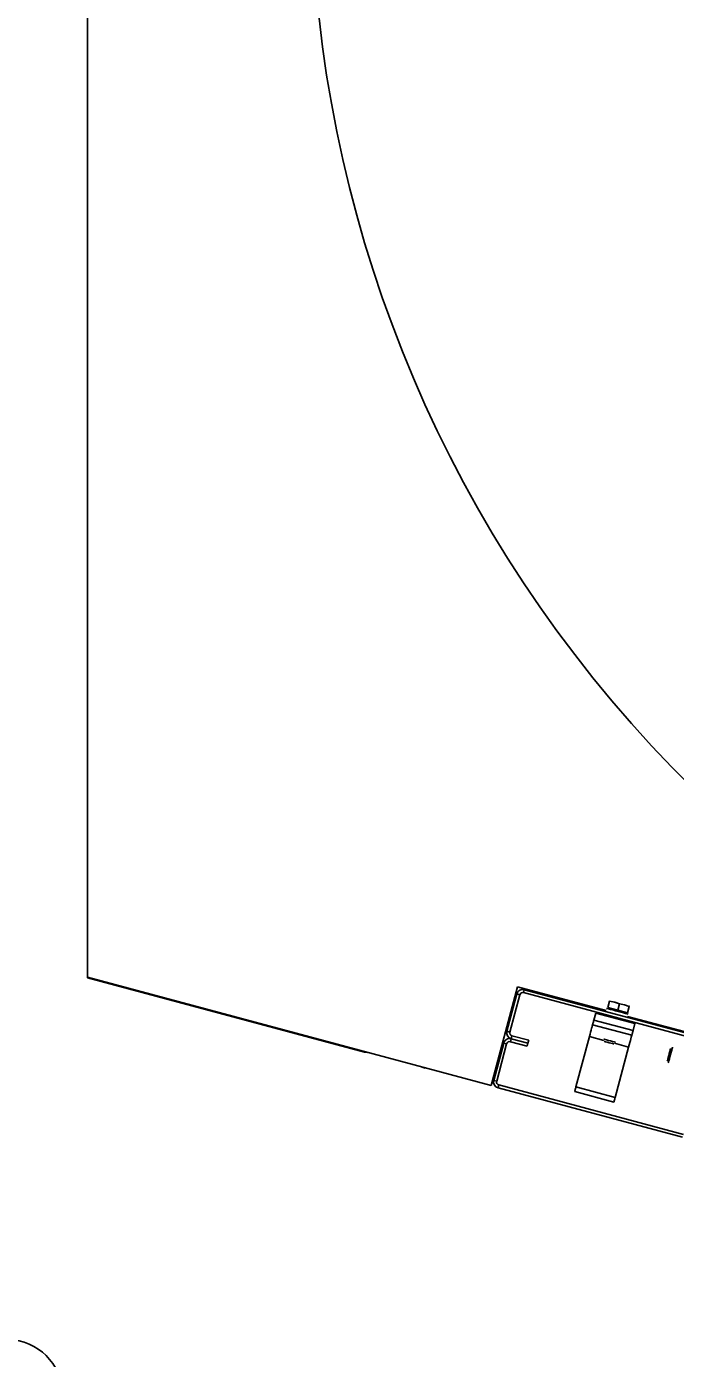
# Model space of a CAD drawing. Extents: x -264205 to -263659, y -1242401 to -1241986.
# Drawn here: x -263909.585 to -263909.282, y -1242123.417 to -1242122.794 of the extents above; entities that cross this region are included whole.
import ezdxf

# ---------------------------------------------------------------- set-up
doc = ezdxf.new("R2010")
doc.units = 0
doc.layers.add('SITUACIA_DSP_2D', color=7, linetype='Continuous')

msp = doc.modelspace()

# ---------------------------------------------------------------- linework, layer by layer
at = {"layer": 'SITUACIA_DSP_2D'}
for p, q in [((-263909.55658, -1242123.23853), (-263909.55658, -1242122.72437)), ((-263909.55658, -1242123.23853), (-263909.36791, -1242123.28908)), ((-263909.55658, -1242123.2388), (-263909.55658, -1242123.23853)), ((-263909.42719, -1242123.27347), (-263909.55658, -1242123.2388)), ((-263909.36791, -1242123.28908), (-263909.35557, -1242123.24302)), ((-263909.35557, -1242123.24302), (-263909.31421, -1242123.2541)), ((-263909.35278, -1242123.24571), (-263909.35241, -1242123.24433)), ((-263909.35241, -1242123.24433), (-263909.26615, -1242123.26744)), ((-263909.36057, -1242123.26378), (-263909.3559, -1242123.24634)), ((-263909.35919, -1242123.26415), (-263909.35452, -1242123.24671)), ((-263909.3559, -1242123.24634), (-263909.35452, -1242123.24671)), ((-263909.35278, -1242123.24571), (-263909.26652, -1242123.26882)), ((-263909.31335, -1242123.25273), (-263909.31256, -1242123.24978)), ((-263909.31256, -1242123.24978), (-263909.3125, -1242123.24956)), ((-263909.31017, -1242123.25017), (-263909.31256, -1242123.24978)), ((-263909.31256, -1242123.24978), (-263909.31024, -1242123.25016)), ((-263909.3125, -1242123.24956), (-263909.3125, -1242123.24958)), ((-263909.31024, -1242123.25016), (-263909.30797, -1242123.25101)), ((-263909.30797, -1242123.25101), (-263909.31017, -1242123.25017)), ((-263909.30876, -1242123.25396), (-263909.30797, -1242123.25101)), ((-263909.30558, -1242123.2514), (-263909.30797, -1242123.25101)), ((-263909.30797, -1242123.25101), (-263909.30565, -1242123.25139)), ((-263909.30565, -1242123.25139), (-263909.30338, -1242123.25224)), ((-263909.30338, -1242123.25224), (-263909.30558, -1242123.2514)), ((-263909.31904, -1242123.25524), (-263909.31993, -1242123.25854)), ((-263909.30069, -1242123.26015), (-263909.31904, -1242123.25524)), ((-263909.31392, -1242123.25307), (-263909.31393, -1242123.25306)), ((-263909.31366, -1242123.25314), (-263909.31392, -1242123.25307)), ((-263909.31307, -1242123.2533), (-263909.31366, -1242123.25314)), ((-263909.31335, -1242123.25273), (-263909.30876, -1242123.25396)), ((-263909.3122, -1242123.25353), (-263909.31307, -1242123.2533)), ((-263909.3111, -1242123.25382), (-263909.3122, -1242123.25353)), ((-263909.30985, -1242123.25416), (-263909.3111, -1242123.25382)), ((-263909.30854, -1242123.25451), (-263909.30985, -1242123.25416)), ((-263909.30876, -1242123.25396), (-263909.30417, -1242123.25519)), ((-263909.30725, -1242123.25486), (-263909.30854, -1242123.25451)), ((-263909.30607, -1242123.25517), (-263909.30725, -1242123.25486)), ((-263909.30508, -1242123.25544), (-263909.30607, -1242123.25517)), ((-263909.30435, -1242123.25563), (-263909.30508, -1242123.25544)), ((-263909.30393, -1242123.25574), (-263909.30435, -1242123.25563)), ((-263909.30417, -1242123.25519), (-263909.30338, -1242123.25224)), ((-263909.30411, -1242123.2568), (-263908.86916, -1242123.37335)), ((-263909.30384, -1242123.25577), (-263909.30393, -1242123.25574)), ((-263909.30338, -1242123.25224), (-263909.30332, -1242123.25201)), ((-263909.30332, -1242123.25201), (-263909.30333, -1242123.25203)), ((-263909.35919, -1242123.26415), (-263909.36057, -1242123.26378)), ((-263909.32143, -1242123.26414), (-263909.3217, -1242123.26517)), ((-263909.32117, -1242123.26319), (-263909.32143, -1242123.26414)), ((-263909.32095, -1242123.26236), (-263909.32117, -1242123.26319)), ((-263909.32077, -1242123.26167), (-263909.32095, -1242123.26236)), ((-263909.32063, -1242123.26116), (-263909.32077, -1242123.26167)), ((-263909.32055, -1242123.26085), (-263909.32063, -1242123.26116)), ((-263909.32052, -1242123.26074), (-263909.32055, -1242123.26085)), ((-263909.32052, -1242123.26074), (-263909.32051, -1242123.2607)), ((-263909.32052, -1242123.26074), (-263909.30216, -1242123.26566)), ((-263909.32051, -1242123.2607), (-263909.32047, -1242123.26057)), ((-263909.32047, -1242123.26057), (-263909.32042, -1242123.26037)), ((-263909.32042, -1242123.26037), (-263909.32034, -1242123.2601)), ((-263909.32034, -1242123.2601), (-263909.32025, -1242123.25976)), ((-263909.32025, -1242123.25976), (-263909.32015, -1242123.25938)), ((-263909.32015, -1242123.25938), (-263909.32004, -1242123.25897)), ((-263909.32004, -1242123.25897), (-263909.31993, -1242123.25854)), ((-263909.31993, -1242123.25854), (-263909.30157, -1242123.26346)), ((-263909.30169, -1242123.26389), (-263909.3018, -1242123.2643)), ((-263909.30157, -1242123.26346), (-263909.30169, -1242123.26389)), ((-263909.30069, -1242123.26015), (-263909.30157, -1242123.26346)), ((-263909.36672, -1242123.28672), (-263909.36204, -1242123.26929)), ((-263909.36534, -1242123.28709), (-263909.36067, -1242123.26965)), ((-263909.36204, -1242123.26929), (-263909.36067, -1242123.26965)), ((-263909.35892, -1242123.26865), (-263909.35855, -1242123.26727)), ((-263909.35892, -1242123.26865), (-263909.35112, -1242123.27074)), ((-263909.35855, -1242123.26727), (-263909.35818, -1242123.26589)), ((-263909.35075, -1242123.26936), (-263909.35855, -1242123.26727)), ((-263909.35855, -1242123.26727), (-263909.35075, -1242123.26936)), ((-263909.35038, -1242123.26798), (-263909.35818, -1242123.26589)), ((-263909.35112, -1242123.27074), (-263909.35075, -1242123.26936)), ((-263909.35075, -1242123.26936), (-263909.35038, -1242123.26798)), ((-263909.32199, -1242123.26625), (-263909.32829, -1242123.28974)), ((-263909.3217, -1242123.26517), (-263909.32199, -1242123.26625)), ((-263909.32199, -1242123.26625), (-263909.31517, -1242123.26808)), ((-263909.31515, -1242123.26745), (-263909.31532, -1242123.26741)), ((-263909.31467, -1242123.26758), (-263909.31515, -1242123.26745)), ((-263909.3149, -1242123.26854), (-263909.31507, -1242123.26849)), ((-263909.31441, -1242123.26867), (-263909.3149, -1242123.26854)), ((-263909.31394, -1242123.26777), (-263909.31467, -1242123.26758)), ((-263909.31368, -1242123.26887), (-263909.31441, -1242123.26867)), ((-263909.31304, -1242123.26802), (-263909.31394, -1242123.26777)), ((-263909.31282, -1242123.2691), (-263909.31368, -1242123.26887)), ((-263909.31208, -1242123.26827), (-263909.31304, -1242123.26802)), ((-263909.31196, -1242123.26933), (-263909.31282, -1242123.2691)), ((-263909.31119, -1242123.26851), (-263909.31208, -1242123.26827)), ((-263909.31122, -1242123.26953), (-263909.31196, -1242123.26933)), ((-263909.31073, -1242123.26966), (-263909.31122, -1242123.26953)), ((-263909.31045, -1242123.26871), (-263909.31119, -1242123.26851)), ((-263909.31056, -1242123.2697), (-263909.31073, -1242123.26966)), ((-263909.30998, -1242123.26884), (-263909.31045, -1242123.26871)), ((-263909.31027, -1242123.26939), (-263909.30364, -1242123.27117)), ((-263909.30981, -1242123.26888), (-263909.30998, -1242123.26884)), ((-263909.30364, -1242123.27117), (-263909.30335, -1242123.27009)), ((-263909.30335, -1242123.27009), (-263909.30307, -1242123.26906)), ((-263909.30307, -1242123.26906), (-263909.30282, -1242123.26811)), ((-263909.30282, -1242123.26811), (-263909.3026, -1242123.26727)), ((-263909.3026, -1242123.26727), (-263909.30241, -1242123.26659)), ((-263909.30241, -1242123.26659), (-263909.30228, -1242123.26608)), ((-263909.30228, -1242123.26608), (-263909.30219, -1242123.26577)), ((-263909.30219, -1242123.26577), (-263909.30216, -1242123.26566)), ((-263909.30215, -1242123.26562), (-263909.30216, -1242123.26566)), ((-263909.30212, -1242123.26549), (-263909.30215, -1242123.26562)), ((-263909.30206, -1242123.26529), (-263909.30212, -1242123.26549)), ((-263909.30199, -1242123.26501), (-263909.30206, -1242123.26529)), ((-263909.3019, -1242123.26468), (-263909.30199, -1242123.26501)), ((-263909.3018, -1242123.2643), (-263909.3019, -1242123.26468)), ((-263909.42577, -1242123.2737), (-263909.42719, -1242123.27347)), ((-263909.42526, -1242123.27372), (-263909.42577, -1242123.2737)), ((-263909.30364, -1242123.27117), (-263909.30993, -1242123.29466)), ((-263909.28517, -1242123.27604), (-263909.28539, -1242123.27684)), ((-263909.28492, -1242123.2751), (-263909.28517, -1242123.27604)), ((-263909.28466, -1242123.27412), (-263909.28492, -1242123.2751)), ((-263909.28441, -1242123.2732), (-263909.28466, -1242123.27412)), ((-263909.28461, -1242123.27668), (-263909.28433, -1242123.27565)), ((-263909.28421, -1242123.27245), (-263909.28441, -1242123.2732)), ((-263909.28433, -1242123.27565), (-263909.28404, -1242123.27456)), ((-263909.28408, -1242123.27195), (-263909.28421, -1242123.27245)), ((-263909.28402, -1242123.27175), (-263909.28408, -1242123.27195)), ((-263909.28404, -1242123.27456), (-263909.28375, -1242123.2735)), ((-263909.28402, -1242123.27175), (-263909.28402, -1242123.27175)), ((-263909.28375, -1242123.2735), (-263909.2835, -1242123.27256)), ((-263909.2835, -1242123.27256), (-263909.28331, -1242123.27184)), ((-263909.28331, -1242123.27184), (-263909.28319, -1242123.27139)), ((-263909.28319, -1242123.27139), (-263909.28315, -1242123.27125)), ((-263909.4001, -1242123.28058), (-263909.40055, -1242123.28034)), ((-263909.39875, -1242123.28109), (-263909.4001, -1242123.28058)), ((-263909.28554, -1242123.27741), (-263909.28562, -1242123.27769)), ((-263909.28562, -1242123.27769), (-263909.28562, -1242123.27771)), ((-263909.28539, -1242123.27684), (-263909.28554, -1242123.27741)), ((-263909.28512, -1242123.27859), (-263909.2851, -1242123.27853)), ((-263909.2851, -1242123.27853), (-263909.28501, -1242123.27819)), ((-263909.28501, -1242123.27819), (-263909.28484, -1242123.27755)), ((-263909.28484, -1242123.27755), (-263909.28461, -1242123.27668)), ((-263909.36534, -1242123.28709), (-263909.36672, -1242123.28672)), ((-263909.3647, -1242123.29021), (-263909.36433, -1242123.28883)), ((-263909.27807, -1242123.31195), (-263909.36433, -1242123.28883)), ((-263909.27844, -1242123.31332), (-263909.3647, -1242123.29021)), ((-263909.32888, -1242123.29194), (-263909.32887, -1242123.2919)), ((-263909.32888, -1242123.29194), (-263909.31052, -1242123.29686)), ((-263909.32887, -1242123.2919), (-263909.32883, -1242123.29177)), ((-263909.32883, -1242123.29177), (-263909.32878, -1242123.29157)), ((-263909.32878, -1242123.29157), (-263909.3287, -1242123.2913)), ((-263909.3287, -1242123.2913), (-263909.32861, -1242123.29096)), ((-263909.32861, -1242123.29096), (-263909.32851, -1242123.29058)), ((-263909.32851, -1242123.29058), (-263909.3284, -1242123.29017)), ((-263909.3284, -1242123.29017), (-263909.32829, -1242123.28974)), ((-263909.32829, -1242123.28974), (-263909.30993, -1242123.29466)), ((-263909.31005, -1242123.29509), (-263909.31016, -1242123.2955)), ((-263909.30993, -1242123.29466), (-263909.31005, -1242123.29509)), ((-263909.31051, -1242123.29682), (-263909.31052, -1242123.29686)), ((-263909.31048, -1242123.29669), (-263909.31051, -1242123.29682)), ((-263909.31042, -1242123.29649), (-263909.31048, -1242123.29669)), ((-263909.31035, -1242123.29621), (-263909.31042, -1242123.29649)), ((-263909.31026, -1242123.29588), (-263909.31035, -1242123.29621)), ((-263909.31016, -1242123.2955), (-263909.31026, -1242123.29588))]:
    msp.add_line(p, q, dxfattribs=at)
for centre, radius, start, end in [((-263908.85358, -1242122.7239), 0.5985, 144.56502, 35.43498), ((-263909.35314, -1242123.24708), 0.00285, 74.99999, 165), ((-263909.35314, -1242123.24708), 0.00143, 74.99999, 165), ((-263909.31238, -1242123.25299), 0.000475, 165, 254.99999), ((-263909.30515, -1242123.25493), 0.000475, 254.99999, 345), ((-263909.35782, -1242123.26452), 0.00285, 165, 254.99999), ((-263909.35782, -1242123.26452), 0.00143, 165, 254.99999), ((-263909.35929, -1242123.27002), 0.00285, 74.99999, 165), ((-263909.35929, -1242123.27002), 0.00143, 74.99999, 165), ((-263909.36396, -1242123.28746), 0.00285, 165, 254.99999), ((-263909.36396, -1242123.28746), 0.00143, 165, 254.99999), ((-263909.59358, -1242123.43301), 0.025, 270, 90)]:
    msp.add_arc(centre, radius, start, end, dxfattribs=at)

doc.saveas('drawing.dxf')
